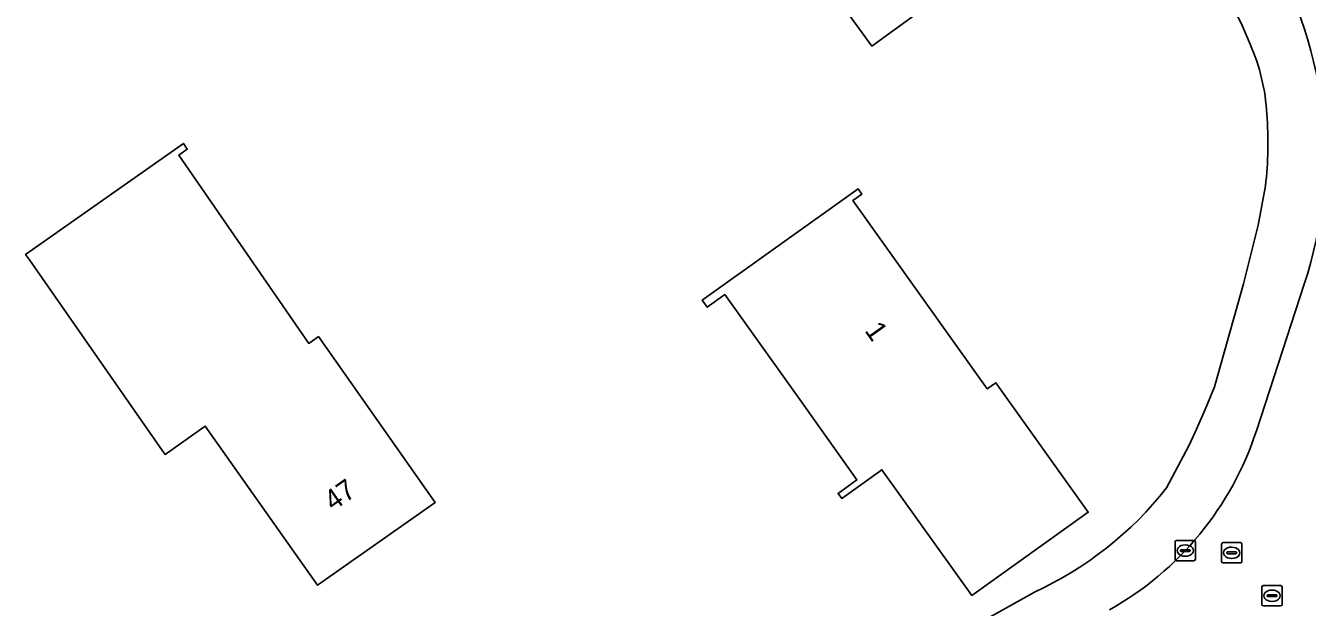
# Model space of a CAD drawing. Extents: x 159352 to 160617, y 385888 to 387323.
# Drawn here: x 160429 to 160492.2, y 386545 to 386573.7 of the extents above; entities that cross this region are included whole.
import ezdxf

# ---------------------------------------------------------------- set-up
doc = ezdxf.new("R2010")
doc.units = 0
for name, color, linetype in [('IMGEO_Erf', 7, 'Continuous'), ('IMGEO_Kolk', 7, 'Continuous'), ('IMGEO_Pand', 7, 'Continuous'), ('IMGEO_Pand_nummerreeks', 7, 'Continuous'), ('IMGEO_Rijbaan_lokaal_open', 7, 'Continuous'), ('IMGEO_Rioolput', 7, 'Continuous'), ('IMGEO_Voetpad_open', 7, 'Continuous')]:
    doc.layers.add(name, color=color, linetype=linetype)

msp = doc.modelspace()

# ---------------------------------------------------------------- linework, layer by layer
at = {"layer": 'IMGEO_Erf'}
for points in [[(160489.36, 386572.738), (160488.967, 386573.659), (160488.363, 386574.883), (160487.807, 386575.926), (160480.62, 386587.393), (160474.548, 386597.039), (160469.941, 386604.786), (160457.329, 386624.859)], [(160485.244, 386550.87), (160486.33, 386552.952), (160486.654, 386553.619), (160487.143, 386554.73), (160487.606, 386555.853), (160489.037, 386560.937), (160489.752, 386563.816), (160490.114, 386565.751)], [(160466.061, 386538.66), (160478.733, 386545.742)]]:
    msp.add_lwpolyline(points, dxfattribs=at)
for points in [[(160470.73, 386572.641), (160469.375, 386574.499), (160468.379, 386575.865), (160469.268, 386576.513), (160462.559, 386585.712), (160461.67, 386585.064), (160460.022, 386583.862), (160457.409, 386587.444), (160460.17, 386589.458), (160464.209, 386592.404), (160466.711, 386588.973), (160469.427, 386590.953), (160469.627, 386590.68), (160469.099, 386590.295), (160471.676, 386586.761), (160472.572, 386587.414), (160474.634, 386584.587), (160473.691, 386583.9), (160475.71, 386581.132), (160476.169, 386581.466), (160476.34, 386581.232), (160474.335, 386579.77), (160476.477, 386576.832)], [(160442.986, 386557.994), (160443.461, 386558.329), (160446.335, 386554.244), (160449.213, 386550.155), (160443.407, 386546.077), (160437.888, 386553.917), (160435.91, 386552.525), (160435.672, 386552.863), (160429.232, 386562.105), (160429.037, 386562.382), (160436.811, 386567.851), (160436.999, 386567.565), (160436.577, 386567.269)], [(160481.383, 386549.671), (160475.64, 386545.575), (160471.222, 386551.771), (160469.238, 386550.356), (160469.061, 386550.604), (160469.991, 386551.267), (160467.088, 386555.338), (160463.481, 386560.397), (160462.612, 386559.777), (160462.365, 386560.123), (160465.983, 386562.703), (160470.053, 386565.606), (160470.231, 386565.356), (160469.788, 386565.041), (160476.411, 386555.754), (160476.831, 386556.054)]]:
    msp.add_lwpolyline(points, close=True, dxfattribs=at)
for centre, radius, start, end in [((160480.19, 386568.726), 10.009, 3.26403, 23.63046), ((160471.247, 386567.891), 18.988, 353.52772, 4.24215), ((160471.329, 386561.84), 17.719, 294.69883, 321.74842)]:
    msp.add_arc(centre, radius, start, end, dxfattribs=at)
at = {"layer": 'IMGEO_Kolk'}
for p, q in [((160485.736, 386548.286), (160486.588, 386548.286)), ((160485.661, 386547.36), (160485.661, 386548.212)), ((160485.92, 386547.78), (160485.92, 386547.792)), ((160486.358, 386547.743), (160485.96, 386547.743)), ((160485.963, 386547.829), (160486.361, 386547.829)), ((160486.149, 386548.066), (160486.174, 386548.066)), ((160486.404, 386547.792), (160486.404, 386547.78)), ((160486.662, 386548.212), (160486.662, 386547.36)), ((160486.588, 386547.286), (160485.736, 386547.286)), ((160486.172, 386547.506), (160486.147, 386547.506))]:
    msp.add_line(p, q, dxfattribs=at)
for points in [[(160485.736, 386548.286), (160486.588, 386548.286)], [(160485.661, 386547.36), (160485.661, 386548.212)], [(160486.662, 386548.212), (160486.662, 386547.36)], [(160486.588, 386547.286), (160485.736, 386547.286)]]:
    msp.add_lwpolyline(points, dxfattribs=at)
for centre, radius, start, end in [((160485.738, 386548.21), 0.0765, 91.55205, 178.44795), ((160485.738, 386548.21), 0.0765, 91.55205, 178.44795), ((160486.586, 386548.21), 0.0765, 1.55205, 88.44795), ((160486.586, 386548.21), 0.0765, 1.55205, 88.44795), ((160485.96, 386547.789), 0.0403, 85.87752, 175.75265), ((160485.957, 386547.779), 0.0366, 178.93798, 274.71019), ((160486.361, 386547.786), 0.043, 264.86636, 352.45326), ((160486.365, 386547.791), 0.0386, 1.73085, 96.63898), ((160485.738, 386547.362), 0.0765, 181.55205, 268.44795), ((160485.738, 386547.362), 0.0765, 181.55205, 268.44795), ((160486.586, 386547.362), 0.0765, 271.55205, 358.44795), ((160486.586, 386547.362), 0.0765, 271.55205, 358.44795)]:
    msp.add_arc(centre, radius, start, end, dxfattribs=at)
for centre, major_axis, ratio, start_param, end_param in [((160486.148, 386547.786), (-0.387, 0.002), 0.722429, 4.712389, 7.853982), ((160486.173, 386547.786), (-0.39, 0.002), 0.717154, 1.570796, 4.712389)]:
    msp.add_ellipse(centre, major_axis=major_axis, ratio=ratio, start_param=start_param, end_param=end_param, dxfattribs=at)
at = {"layer": 'IMGEO_Pand'}
for points in [[(160472.572, 386587.414), (160471.676, 386586.761), (160469.099, 386590.295), (160469.627, 386590.68), (160469.427, 386590.953), (160466.711, 386588.973), (160464.209, 386592.404), (160460.17, 386589.458), (160457.409, 386587.444), (160460.022, 386583.862), (160461.67, 386585.064), (160462.559, 386585.712), (160469.268, 386576.513), (160468.379, 386575.865), (160469.375, 386574.499), (160470.73, 386572.641), (160476.477, 386576.832), (160474.335, 386579.77), (160476.34, 386581.232), (160476.169, 386581.466), (160475.71, 386581.132), (160473.691, 386583.9), (160474.634, 386584.587)], [(160443.461, 386558.329), (160442.986, 386557.994), (160436.577, 386567.269), (160436.999, 386567.565), (160436.811, 386567.851), (160429.037, 386562.382), (160429.232, 386562.105), (160435.672, 386552.863), (160435.91, 386552.525), (160437.888, 386553.917), (160443.407, 386546.077), (160449.213, 386550.155), (160446.335, 386554.244)], [(160465.983, 386562.703), (160462.365, 386560.123), (160462.612, 386559.777), (160463.481, 386560.397), (160467.088, 386555.338), (160469.991, 386551.267), (160469.061, 386550.604), (160469.238, 386550.356), (160471.222, 386551.771), (160475.64, 386545.575), (160481.383, 386549.671), (160476.831, 386556.054), (160476.411, 386555.754), (160469.788, 386565.041), (160470.231, 386565.356), (160470.053, 386565.606)]]:
    msp.add_lwpolyline(points, close=True, dxfattribs=at)
at = {"layer": 'IMGEO_Rijbaan_lokaal_open'}
msp.add_lwpolyline([(160492.025, 386560.911), (160489.664, 386553.684)], dxfattribs=at)
for centre, radius, start, end in [((160472.727, 386567.216), 20.302, 341.90602, 32.17011), ((160474.725, 386558.562), 15.716, 299.32258, 341.9171)]:
    msp.add_arc(centre, radius, start, end, dxfattribs=at)
at = {"layer": 'IMGEO_Rioolput'}
for p, q in [((160487.949, 386547.25), (160487.949, 386548.102)), ((160488.024, 386548.176), (160488.876, 386548.176)), ((160488.208, 386547.67), (160488.208, 386547.682)), ((160488.646, 386547.633), (160488.248, 386547.633)), ((160488.251, 386547.719), (160488.649, 386547.719)), ((160488.437, 386547.956), (160488.462, 386547.956)), ((160488.692, 386547.682), (160488.692, 386547.67)), ((160488.95, 386548.102), (160488.95, 386547.25)), ((160488.876, 386547.176), (160488.024, 386547.176)), ((160488.46, 386547.396), (160488.435, 386547.396)), ((160489.934, 386545.134), (160489.934, 386545.986)), ((160490.009, 386546.06), (160490.861, 386546.06)), ((160490.422, 386545.84), (160490.447, 386545.84)), ((160490.935, 386545.986), (160490.935, 386545.134)), ((160490.193, 386545.554), (160490.193, 386545.566)), ((160490.631, 386545.517), (160490.233, 386545.517)), ((160490.236, 386545.603), (160490.634, 386545.603)), ((160490.445, 386545.28), (160490.42, 386545.28)), ((160490.677, 386545.566), (160490.677, 386545.554)), ((160490.861, 386545.06), (160490.009, 386545.06))]:
    msp.add_line(p, q, dxfattribs=at)
for points in [[(160487.949, 386547.25), (160487.949, 386548.102)], [(160488.024, 386548.176), (160488.876, 386548.176)], [(160488.95, 386548.102), (160488.95, 386547.25)], [(160488.876, 386547.176), (160488.024, 386547.176)], [(160489.934, 386545.134), (160489.934, 386545.986)], [(160490.009, 386546.06), (160490.861, 386546.06)], [(160490.935, 386545.986), (160490.935, 386545.134)], [(160490.861, 386545.06), (160490.009, 386545.06)]]:
    msp.add_lwpolyline(points, dxfattribs=at)
for centre, radius, start, end in [((160488.026, 386548.1), 0.0765, 91.55205, 178.44795), ((160488.026, 386548.1), 0.0765, 91.55205, 178.44795), ((160488.248, 386547.679), 0.0403, 85.87752, 175.75265), ((160488.245, 386547.669), 0.0366, 178.93798, 274.71019), ((160488.649, 386547.676), 0.043, 264.86636, 352.45326), ((160488.653, 386547.681), 0.0386, 1.73085, 96.63898), ((160488.874, 386548.1), 0.0765, 1.55205, 88.44795), ((160488.874, 386548.1), 0.0765, 1.55205, 88.44795), ((160488.026, 386547.252), 0.0765, 181.55205, 268.44795), ((160488.026, 386547.252), 0.0765, 181.55205, 268.44795), ((160488.874, 386547.252), 0.0765, 271.55205, 358.44795), ((160488.874, 386547.252), 0.0765, 271.55205, 358.44795), ((160490.011, 386545.984), 0.0765, 91.55205, 178.44795), ((160490.011, 386545.984), 0.0765, 91.55205, 178.44795), ((160490.859, 386545.984), 0.0765, 1.55205, 88.44795), ((160490.859, 386545.984), 0.0765, 1.55205, 88.44795), ((160490.011, 386545.136), 0.0765, 181.55205, 268.44795), ((160490.011, 386545.136), 0.0765, 181.55205, 268.44795), ((160490.233, 386545.563), 0.0403, 85.87752, 175.75265), ((160490.23, 386545.553), 0.0366, 178.93798, 274.71019), ((160490.634, 386545.56), 0.043, 264.86636, 352.45326), ((160490.638, 386545.565), 0.0386, 1.73085, 96.63898), ((160490.859, 386545.136), 0.0765, 271.55205, 358.44795), ((160490.859, 386545.136), 0.0765, 271.55205, 358.44795)]:
    msp.add_arc(centre, radius, start, end, dxfattribs=at)
for centre, major_axis, ratio, start_param, end_param in [((160488.436, 386547.676), (-0.387, 0.002), 0.722429, 4.712389, 7.853982), ((160488.461, 386547.676), (-0.39, 0.002), 0.717154, 1.570796, 4.712389), ((160490.421, 386545.56), (-0.387, 0.002), 0.722429, 4.712389, 7.853982), ((160490.446, 386545.56), (-0.39, 0.002), 0.717154, 1.570796, 4.712389)]:
    msp.add_ellipse(centre, major_axis=major_axis, ratio=ratio, start_param=start_param, end_param=end_param, dxfattribs=at)
at = {"layer": 'IMGEO_Voetpad_open'}
for points in [[(160455.314, 386627.965), (160457.341, 386624.883), (160457.329, 386624.859), (160469.941, 386604.786), (160474.548, 386597.039), (160480.62, 386587.393), (160487.807, 386575.926), (160488.363, 386574.883), (160488.967, 386573.659), (160489.36, 386572.738)], [(160490.114, 386565.751), (160489.752, 386563.816), (160489.037, 386560.937), (160487.606, 386555.853), (160487.143, 386554.73), (160486.654, 386553.619), (160486.33, 386552.952), (160485.244, 386550.87)], [(160489.664, 386553.684), (160492.025, 386560.911)], [(160478.733, 386545.742), (160466.061, 386538.66)]]:
    msp.add_lwpolyline(points, dxfattribs=at)
for centre, radius, start, end in [((160472.727, 386567.216), 20.302, 341.90602, 32.17011), ((160480.19, 386568.726), 10.009, 3.26403, 23.63046), ((160471.247, 386567.891), 18.988, 353.52772, 4.24215), ((160474.725, 386558.562), 15.716, 299.32258, 341.9171), ((160471.329, 386561.84), 17.719, 294.69883, 321.74842)]:
    msp.add_arc(centre, radius, start, end, dxfattribs=at)

# ---------------------------------------------------------------- texts
at = {"layer": 'IMGEO_Pand_nummerreeks'}
for s, rotation, p in [('1', 305.49447, (160470.335, 386558.624)), ('47', 35.08221, (160444.185, 386549.703))]:
    msp.add_text(s, height=1, rotation=rotation, dxfattribs=at).set_placement(p)

doc.saveas('drawing.dxf')
